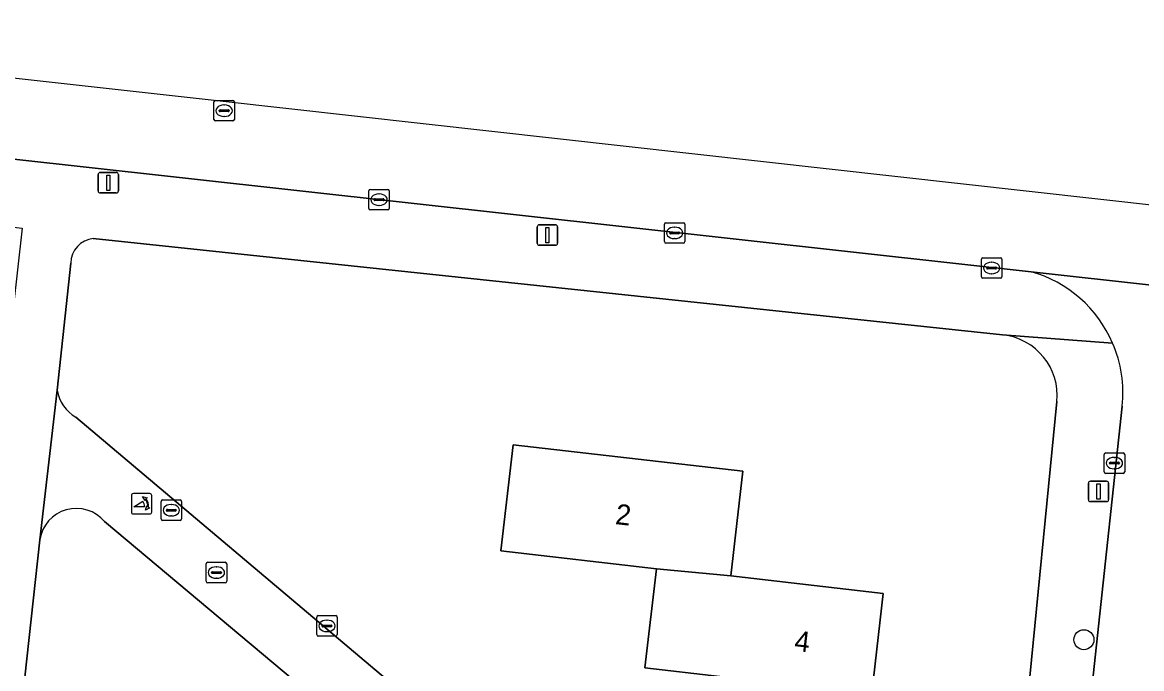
# Model space of a CAD drawing. Extents: x 162026 to 163502, y 387295 to 388169.
# Drawn here: x 162639.4 to 162694, y 388076.7 to 388108.3 of the extents above; entities that cross this region are included whole.
import ezdxf

# ---------------------------------------------------------------- set-up
doc = ezdxf.new("R2010")
doc.units = 0
for name, color, linetype in [('IMGEO_Boom', 7, 'Continuous'), ('IMGEO_Brandkraan', 7, 'Continuous'), ('IMGEO_Erf', 7, 'Continuous'), ('IMGEO_Kolk', 7, 'Continuous'), ('IMGEO_Lichtmast', 7, 'Continuous'), ('IMGEO_Pand', 7, 'Continuous'), ('IMGEO_Pand_nummerreeks', 7, 'Continuous'), ('IMGEO_Poller', 7, 'Continuous'), ('IMGEO_Rijbaan_lokaal_gesloten', 7, 'Continuous'), ('IMGEO_Rijbaan_lokaal_open', 7, 'Continuous'), ('IMGEO_Rioolput', 7, 'Continuous'), ('IMGEO_Voetpad_open', 7, 'Continuous')]:
    doc.layers.add(name, color=color, linetype=linetype)

msp = doc.modelspace()

# ---------------------------------------------------------------- linework, layer by layer
at = {"layer": 'IMGEO_Boom'}
msp.add_circle((162691.223, 388078.109), 0.489, dxfattribs=at)
at = {"layer": 'IMGEO_Brandkraan'}
for p, q in [((162648.345, 388080.964), (162648.345, 388081.816)), ((162648.42, 388081.89), (162649.272, 388081.89)), ((162648.833, 388081.67), (162648.858, 388081.67)), ((162649.346, 388081.816), (162649.346, 388080.964)), ((162648.604, 388081.384), (162648.604, 388081.396)), ((162649.042, 388081.347), (162648.644, 388081.347)), ((162648.647, 388081.433), (162649.045, 388081.433)), ((162648.856, 388081.11), (162648.831, 388081.11)), ((162649.088, 388081.396), (162649.088, 388081.384)), ((162649.272, 388080.89), (162648.42, 388080.89))]:
    msp.add_line(p, q, dxfattribs=at)
for points in [[(162648.345, 388080.964), (162648.345, 388081.816)], [(162648.42, 388081.89), (162649.272, 388081.89)], [(162649.346, 388081.816), (162649.346, 388080.964)], [(162649.272, 388080.89), (162648.42, 388080.89)]]:
    msp.add_lwpolyline(points, dxfattribs=at)
for centre, radius, start, end in [((162648.422, 388081.814), 0.0765, 91.552, 178.448), ((162648.422, 388081.814), 0.0765, 91.552, 178.448), ((162649.27, 388081.814), 0.0765, 1.552, 88.448), ((162649.27, 388081.814), 0.0765, 1.552, 88.448), ((162648.422, 388080.966), 0.0765, 181.552, 268.448), ((162648.422, 388080.966), 0.0765, 181.552, 268.448), ((162648.644, 388081.393), 0.0403, 85.8775, 175.7526), ((162648.641, 388081.383), 0.0366, 178.938, 274.7102), ((162649.045, 388081.39), 0.043, 264.8664, 352.4533), ((162649.049, 388081.395), 0.0386, 1.7309, 96.639), ((162649.27, 388080.966), 0.0765, 271.552, 358.448), ((162649.27, 388080.966), 0.0765, 271.552, 358.448)]:
    msp.add_arc(centre, radius, start, end, dxfattribs=at)
for centre, major_axis, ratio, start_param, end_param in [((162648.832, 388081.39), (-0.387, 0.002), 0.722429, 4.712389, 7.853982), ((162648.857, 388081.39), (-0.39, 0.002), 0.717154, 1.570796, 4.712389)]:
    msp.add_ellipse(centre, major_axis=major_axis, ratio=ratio, start_param=start_param, end_param=end_param, dxfattribs=at)
at = {"layer": 'IMGEO_Erf'}
for points in [[(162687.251, 388093.012), (162642.829, 388097.72)], [(162641.726, 388096.509), (162641.067, 388090.306)], [(162688.426, 388074.624), (162689.906, 388089.745)], [(162641.98, 388088.979), (162682.564, 388054.722)], [(162677.103, 388075.883), (162669.777, 388076.73), (162670.336, 388081.571), (162662.741, 388082.449), (162663.341, 388087.638), (162674.565, 388086.341), (162673.973, 388081.228), (162681.422, 388080.367), (162680.859, 388075.499)], [(162640.22, 388082.99), (162639.379, 388075.235), (162650.74, 388073.855), (162650.429, 388068.735), (162657.263, 388068.018), (162656.734, 388062.989), (162664.172, 388062.206), (162663.645, 388057.202), (162671.156, 388056.411), (162670.633, 388051.444), (162678.048, 388050.663), (162677.508, 388045.532), (162684.922, 388044.751), (162685.357, 388048.663), (162643.379, 388083.883)]]:
    msp.add_lwpolyline(points, dxfattribs=at)
for centre, radius, start, end in [((162642.973, 388096.481), 1.248, 96.6369, 178.7074), ((162686.931, 388090.039), 2.99, 354.3472, 83.8524), ((162642.923, 388090.605), 1.88, 189.1605, 239.8968), ((162642, 388082.726), 1.8, 40.0049, 171.5647)]:
    msp.add_arc(centre, radius, start, end, dxfattribs=at)
at = {"layer": 'IMGEO_Kolk'}
for p, q in [((162656.365, 388100.117), (162657.217, 388100.117)), ((162656.29, 388099.191), (162656.29, 388100.043)), ((162656.549, 388099.611), (162656.549, 388099.623)), ((162656.987, 388099.574), (162656.589, 388099.574)), ((162656.592, 388099.66), (162656.99, 388099.66)), ((162656.778, 388099.897), (162656.803, 388099.897)), ((162657.033, 388099.623), (162657.033, 388099.611)), ((162657.291, 388100.043), (162657.291, 388099.191)), ((162657.217, 388099.117), (162656.365, 388099.117)), ((162656.801, 388099.337), (162656.776, 388099.337)), ((162670.804, 388098.491), (162671.656, 388098.491)), ((162670.729, 388097.565), (162670.729, 388098.417)), ((162670.988, 388097.985), (162670.988, 388097.997)), ((162671.426, 388097.948), (162671.028, 388097.948)), ((162671.031, 388098.034), (162671.429, 388098.034)), ((162671.217, 388098.271), (162671.242, 388098.271)), ((162671.472, 388097.997), (162671.472, 388097.985)), ((162671.73, 388098.417), (162671.73, 388097.565)), ((162671.656, 388097.491), (162670.804, 388097.491)), ((162671.24, 388097.711), (162671.215, 388097.711)), ((162686.216, 388095.849), (162686.216, 388096.701)), ((162686.291, 388096.775), (162687.143, 388096.775)), ((162686.475, 388096.269), (162686.475, 388096.281)), ((162686.518, 388096.318), (162686.916, 388096.318)), ((162686.704, 388096.555), (162686.729, 388096.555)), ((162686.959, 388096.281), (162686.959, 388096.269)), ((162687.217, 388096.701), (162687.217, 388095.849)), ((162687.143, 388095.775), (162686.291, 388095.775)), ((162686.913, 388096.232), (162686.515, 388096.232)), ((162686.727, 388095.995), (162686.702, 388095.995)), ((162692.214, 388086.313), (162692.214, 388087.165)), ((162692.289, 388087.239), (162693.141, 388087.239)), ((162692.702, 388087.019), (162692.727, 388087.019)), ((162693.215, 388087.165), (162693.215, 388086.313)), ((162692.473, 388086.733), (162692.473, 388086.745)), ((162692.911, 388086.696), (162692.513, 388086.696)), ((162692.516, 388086.782), (162692.914, 388086.782)), ((162692.725, 388086.459), (162692.7, 388086.459)), ((162692.957, 388086.745), (162692.957, 388086.733)), ((162693.141, 388086.239), (162692.289, 388086.239)), ((162653.745, 388078.357), (162653.745, 388079.209)), ((162653.82, 388079.283), (162654.672, 388079.283)), ((162654.004, 388078.777), (162654.004, 388078.789)), ((162654.047, 388078.826), (162654.445, 388078.826)), ((162654.233, 388079.063), (162654.258, 388079.063)), ((162654.488, 388078.789), (162654.488, 388078.777)), ((162654.746, 388079.209), (162654.746, 388078.357)), ((162654.672, 388078.283), (162653.82, 388078.283)), ((162654.442, 388078.74), (162654.044, 388078.74)), ((162654.256, 388078.503), (162654.231, 388078.503))]:
    msp.add_line(p, q, dxfattribs=at)
for points in [[(162656.365, 388100.117), (162657.217, 388100.117)], [(162656.29, 388099.191), (162656.29, 388100.043)], [(162657.291, 388100.043), (162657.291, 388099.191)], [(162657.217, 388099.117), (162656.365, 388099.117)], [(162670.804, 388098.491), (162671.656, 388098.491)], [(162670.729, 388097.565), (162670.729, 388098.417)], [(162671.73, 388098.417), (162671.73, 388097.565)], [(162671.656, 388097.491), (162670.804, 388097.491)], [(162686.216, 388095.849), (162686.216, 388096.701)], [(162686.291, 388096.775), (162687.143, 388096.775)], [(162687.217, 388096.701), (162687.217, 388095.849)], [(162687.143, 388095.775), (162686.291, 388095.775)], [(162692.214, 388086.313), (162692.214, 388087.165)], [(162692.289, 388087.239), (162693.141, 388087.239)], [(162693.215, 388087.165), (162693.215, 388086.313)], [(162693.141, 388086.239), (162692.289, 388086.239)], [(162653.745, 388078.357), (162653.745, 388079.209)], [(162653.82, 388079.283), (162654.672, 388079.283)], [(162654.746, 388079.209), (162654.746, 388078.357)], [(162654.672, 388078.283), (162653.82, 388078.283)]]:
    msp.add_lwpolyline(points, dxfattribs=at)
for centre, radius, start, end in [((162656.367, 388100.041), 0.0765, 91.552, 178.448), ((162656.367, 388100.041), 0.0765, 91.552, 178.448), ((162657.215, 388100.041), 0.0765, 1.552, 88.448), ((162657.215, 388100.041), 0.0765, 1.552, 88.448), ((162656.589, 388099.62), 0.0403, 85.8775, 175.7526), ((162656.586, 388099.61), 0.0366, 178.938, 274.7102), ((162656.99, 388099.617), 0.043, 264.8664, 352.4533), ((162656.994, 388099.622), 0.0386, 1.7309, 96.639), ((162656.367, 388099.193), 0.0765, 181.552, 268.448), ((162656.367, 388099.193), 0.0765, 181.552, 268.448), ((162657.215, 388099.193), 0.0765, 271.552, 358.448), ((162657.215, 388099.193), 0.0765, 271.552, 358.448), ((162670.806, 388098.415), 0.0765, 91.552, 178.448), ((162670.806, 388098.415), 0.0765, 91.552, 178.448), ((162671.654, 388098.415), 0.0765, 1.552, 88.448), ((162671.654, 388098.415), 0.0765, 1.552, 88.448), ((162671.028, 388097.994), 0.0403, 85.8775, 175.7526), ((162671.025, 388097.984), 0.0366, 178.938, 274.7102), ((162671.429, 388097.991), 0.043, 264.8664, 352.4533), ((162671.433, 388097.996), 0.0386, 1.7309, 96.639), ((162670.806, 388097.567), 0.0765, 181.552, 268.448), ((162670.806, 388097.567), 0.0765, 181.552, 268.448), ((162671.654, 388097.567), 0.0765, 271.552, 358.448), ((162671.654, 388097.567), 0.0765, 271.552, 358.448), ((162686.293, 388096.699), 0.0765, 91.552, 178.448), ((162686.293, 388096.699), 0.0765, 91.552, 178.448), ((162686.515, 388096.278), 0.0403, 85.8775, 175.7526), ((162686.512, 388096.268), 0.0366, 178.938, 274.7102), ((162686.916, 388096.275), 0.043, 264.8664, 352.4533), ((162686.92, 388096.28), 0.0386, 1.7309, 96.639), ((162687.141, 388096.699), 0.0765, 1.552, 88.448), ((162687.141, 388096.699), 0.0765, 1.552, 88.448), ((162686.293, 388095.851), 0.0765, 181.552, 268.448), ((162686.293, 388095.851), 0.0765, 181.552, 268.448), ((162687.141, 388095.851), 0.0765, 271.552, 358.448), ((162687.141, 388095.851), 0.0765, 271.552, 358.448), ((162692.291, 388087.163), 0.0765, 91.552, 178.448), ((162692.291, 388087.163), 0.0765, 91.552, 178.448), ((162693.139, 388087.163), 0.0765, 1.552, 88.448), ((162693.139, 388087.163), 0.0765, 1.552, 88.448), ((162692.513, 388086.742), 0.0403, 85.8775, 175.7526), ((162692.51, 388086.732), 0.0366, 178.938, 274.7102), ((162692.914, 388086.739), 0.043, 264.8664, 352.4533), ((162692.918, 388086.744), 0.0386, 1.7309, 96.639), ((162692.291, 388086.315), 0.0765, 181.552, 268.448), ((162692.291, 388086.315), 0.0765, 181.552, 268.448), ((162693.139, 388086.315), 0.0765, 271.552, 358.448), ((162693.139, 388086.315), 0.0765, 271.552, 358.448), ((162653.822, 388079.207), 0.0765, 91.552, 178.448), ((162653.822, 388079.207), 0.0765, 91.552, 178.448), ((162654.044, 388078.786), 0.0403, 85.8775, 175.7526), ((162654.041, 388078.776), 0.0366, 178.938, 274.7102), ((162654.445, 388078.783), 0.043, 264.8664, 352.4533), ((162654.449, 388078.788), 0.0386, 1.7309, 96.639), ((162654.67, 388079.207), 0.0765, 1.552, 88.448), ((162654.67, 388079.207), 0.0765, 1.552, 88.448), ((162653.822, 388078.359), 0.0765, 181.552, 268.448), ((162653.822, 388078.359), 0.0765, 181.552, 268.448), ((162654.67, 388078.359), 0.0765, 271.552, 358.448), ((162654.67, 388078.359), 0.0765, 271.552, 358.448)]:
    msp.add_arc(centre, radius, start, end, dxfattribs=at)
for centre, major_axis, ratio, start_param, end_param in [((162656.777, 388099.617), (-0.387, 0.002), 0.722429, 4.712389, 7.853982), ((162656.802, 388099.617), (-0.39, 0.002), 0.717154, 1.570796, 4.712389), ((162671.216, 388097.991), (-0.387, 0.002), 0.722429, 4.712389, 7.853982), ((162671.241, 388097.991), (-0.39, 0.002), 0.717154, 1.570796, 4.712389), ((162686.703, 388096.275), (-0.387, 0.002), 0.722429, 4.712389, 7.853982), ((162686.728, 388096.275), (-0.39, 0.002), 0.717154, 1.570796, 4.712389), ((162692.701, 388086.739), (-0.387, 0.002), 0.722429, 4.712389, 7.853982), ((162692.726, 388086.739), (-0.39, 0.002), 0.717154, 1.570796, 4.712389), ((162654.232, 388078.783), (-0.387, 0.002), 0.722429, 4.712389, 7.853982), ((162654.257, 388078.783), (-0.39, 0.002), 0.717154, 1.570796, 4.712389)]:
    msp.add_ellipse(centre, major_axis=major_axis, ratio=ratio, start_param=start_param, end_param=end_param, dxfattribs=at)
at = {"layer": 'IMGEO_Lichtmast'}
for p, q in [((162643.064, 388100.045), (162643.064, 388100.845)), ((162643.064, 388100.845), (162643.064, 388100.045)), ((162643.164, 388100.945), (162643.954, 388100.945)), ((162643.954, 388100.945), (162643.164, 388100.945)), ((162644.054, 388100.845), (162644.054, 388100.045)), ((162644.054, 388100.045), (162644.054, 388100.845)), ((162643.954, 388099.945), (162643.164, 388099.945)), ((162643.164, 388099.945), (162643.954, 388099.945)), ((162664.519, 388097.486), (162664.519, 388098.286)), ((162664.519, 388098.286), (162664.519, 388097.486)), ((162664.619, 388098.386), (162665.409, 388098.386)), ((162665.409, 388098.386), (162664.619, 388098.386)), ((162665.509, 388098.286), (162665.509, 388097.486)), ((162665.509, 388097.486), (162665.509, 388098.286)), ((162665.409, 388097.386), (162664.619, 388097.386)), ((162664.619, 388097.386), (162665.409, 388097.386)), ((162691.442, 388084.956), (162691.442, 388085.756)), ((162691.442, 388085.756), (162691.442, 388084.956)), ((162691.542, 388085.856), (162692.332, 388085.856)), ((162692.332, 388085.856), (162691.542, 388085.856)), ((162692.432, 388085.756), (162692.432, 388084.956)), ((162692.432, 388084.956), (162692.432, 388085.756)), ((162692.332, 388084.856), (162691.542, 388084.856)), ((162691.542, 388084.856), (162692.332, 388084.856))]:
    msp.add_line(p, q, dxfattribs=at)
for points in [[(162643.484, 388100.82), (162643.634, 388100.82), (162643.634, 388100.07), (162643.484, 388100.07), (162643.484, 388100.82)], [(162664.939, 388098.261), (162665.089, 388098.261), (162665.089, 388097.511), (162664.939, 388097.511), (162664.939, 388098.261)], [(162691.862, 388085.731), (162692.012, 388085.731), (162692.012, 388084.981), (162691.862, 388084.981), (162691.862, 388085.731)]]:
    msp.add_lwpolyline(points, dxfattribs=at)
for centre, start, end in [((162643.164, 388100.845), 90, 180), ((162643.164, 388100.845), 90, 180), ((162643.954, 388100.845), 0, 90), ((162643.954, 388100.845), 360, 90), ((162643.164, 388100.045), 180, 270), ((162643.164, 388100.045), 180, 270), ((162643.954, 388100.045), 270, 0), ((162643.954, 388100.045), 270, 0), ((162664.619, 388098.286), 90, 180), ((162664.619, 388098.286), 90, 180), ((162665.409, 388098.286), 0, 90), ((162665.409, 388098.286), 360, 90), ((162664.619, 388097.486), 180, 270), ((162664.619, 388097.486), 180, 270), ((162665.409, 388097.486), 270, 0), ((162665.409, 388097.486), 270, 0), ((162691.542, 388085.756), 90, 180), ((162691.542, 388085.756), 90, 180), ((162692.332, 388085.756), 0, 90), ((162692.332, 388085.756), 360, 90), ((162691.542, 388084.956), 180, 270), ((162691.542, 388084.956), 180, 270), ((162692.332, 388084.956), 270, 0), ((162692.332, 388084.956), 270, 0)]:
    msp.add_arc(centre, 0.1, start, end, dxfattribs=at)
at = {"layer": 'IMGEO_Pand'}
for points in [[(162673.973, 388081.228), (162674.565, 388086.341), (162663.341, 388087.638), (162662.741, 388082.449), (162670.336, 388081.571)], [(162680.859, 388075.499), (162681.422, 388080.367), (162673.973, 388081.228), (162670.336, 388081.571), (162669.777, 388076.73), (162677.103, 388075.883)]]:
    msp.add_lwpolyline(points, close=True, dxfattribs=at)
at = {"layer": 'IMGEO_Poller'}
for p, q in [((162644.692, 388085.156), (162644.692, 388084.349)), ((162644.692, 388085.156), (162644.692, 388084.349)), ((162645.594, 388085.251), (162644.786, 388085.251)), ((162645.594, 388085.251), (162644.786, 388085.251)), ((162645.688, 388084.349), (162645.688, 388085.156)), ((162645.688, 388084.349), (162645.688, 388085.156)), ((162644.786, 388084.254), (162645.594, 388084.254)), ((162644.786, 388084.254), (162645.594, 388084.254))]:
    msp.add_line(p, q, dxfattribs=at)
for points in [[(162645.327, 388084.607), (162644.814, 388084.607), (162645.244, 388084.882)], [(162645.371, 388084.98), (162645.359, 388084.907), (162645.234, 388085.112)], [(162645.234, 388085.112), (162645.465, 388085.046), (162645.394, 388085.014)], [(162645.387, 388084.435), (162645.453, 388084.666), (162645.483, 388084.598)], [(162645.519, 388084.571), (162645.591, 388084.56), (162645.387, 388084.435)]]:
    msp.add_lwpolyline(points, dxfattribs=at)
for centre, radius, start, end in [((162644.786, 388085.156), 0.0946, 90, 180), ((162644.786, 388085.156), 0.0946, 90, 180), ((162644.999, 388084.657), 0.332, 351.3247, 42.4854), ((162645.013, 388084.667), 0.476, 351.7527, 41.1691), ((162645.013, 388084.667), 0.516, 349.3569, 42.2912), ((162645.594, 388085.156), 0.0946, 0, 90), ((162645.594, 388085.156), 0.0946, 0, 90), ((162644.786, 388084.349), 0.0946, 180, 270), ((162644.786, 388084.349), 0.0946, 180, 270), ((162645.594, 388084.349), 0.0946, 270, 0), ((162645.594, 388084.349), 0.0946, 270, 0)]:
    msp.add_arc(centre, radius, start, end, dxfattribs=at)
at = {"layer": 'IMGEO_Rijbaan_lokaal_gesloten'}
for points in [[(162614.551, 388108.282), (162614.108, 388104.337), (162641.892, 388101.265), (162685.264, 388096.468), (162688.644, 388096.094), (162706.864, 388094.072), (162707.075, 388094.048), (162711.14, 388093.555), (162716.298, 388093.05)], [(162729.239, 388092.349), (162744.238, 388091.912), (162751.036, 388091.731), (162768.951, 388091.255), (162769.118, 388091.249), (162858.908, 388089.182), (162860.992, 388089.124), (162865.734, 388088.99), (162886.814, 388088.295), (162891.08, 388088.123), (162891.143, 388092.062), (162866.457, 388092.792), (162712.432, 388097.348), (162698.466, 388098.908), (162649.021, 388104.431), (162640.082, 388105.43), (162614.551, 388108.282)]]:
    msp.add_lwpolyline(points, dxfattribs=at)
at = {"layer": 'IMGEO_Rijbaan_lokaal_open'}
for points in [[(162706.864, 388094.072), (162688.644, 388096.094)], [(162693.094, 388089.517), (162684.159, 388006.341), (162684.447, 388005.278), (162684.829, 388004.245), (162685.302, 388003.25), (162685.861, 388002.301), (162686.503, 388001.406), (162686.561, 388001.333), (162687.793, 388000), (162689.363, 387998.753), (162690.314, 387998.176), (162691.313, 387997.687), (162692.352, 387997.289), (162693.422, 387996.985), (162694.516, 387996.778), (162695.358, 387996.686), (162711.103, 387995.021), (162719.635, 387994.119), (162720.319, 388001.136)]]:
    msp.add_lwpolyline(points, dxfattribs=at)
for centre, radius, start, end in [((162686.978, 388090.175), 6.149, 23.2865, 74.2806), ((162686.997, 388090.173), 6.132, 353.8564, 23.3738)]:
    msp.add_arc(centre, radius, start, end, dxfattribs=at)
at = {"layer": 'IMGEO_Rioolput'}
for p, q in [((162648.721, 388103.538), (162648.721, 388104.39)), ((162648.796, 388104.464), (162649.648, 388104.464)), ((162648.98, 388103.958), (162648.98, 388103.97)), ((162649.418, 388103.921), (162649.02, 388103.921)), ((162649.023, 388104.007), (162649.421, 388104.007)), ((162649.209, 388104.244), (162649.234, 388104.244)), ((162649.464, 388103.97), (162649.464, 388103.958)), ((162649.722, 388104.39), (162649.722, 388103.538)), ((162649.648, 388103.464), (162648.796, 388103.464)), ((162649.232, 388103.684), (162649.207, 388103.684)), ((162646.139, 388084.011), (162646.139, 388084.863)), ((162646.214, 388084.937), (162647.066, 388084.937)), ((162647.14, 388084.863), (162647.14, 388084.011)), ((162646.398, 388084.431), (162646.398, 388084.443)), ((162646.836, 388084.394), (162646.438, 388084.394)), ((162646.441, 388084.48), (162646.839, 388084.48)), ((162646.627, 388084.717), (162646.652, 388084.717)), ((162646.882, 388084.443), (162646.882, 388084.431)), ((162647.066, 388083.937), (162646.214, 388083.937)), ((162646.65, 388084.157), (162646.625, 388084.157))]:
    msp.add_line(p, q, dxfattribs=at)
for points in [[(162648.721, 388103.538), (162648.721, 388104.39)], [(162648.796, 388104.464), (162649.648, 388104.464)], [(162649.722, 388104.39), (162649.722, 388103.538)], [(162649.648, 388103.464), (162648.796, 388103.464)], [(162646.139, 388084.011), (162646.139, 388084.863)], [(162646.214, 388084.937), (162647.066, 388084.937)], [(162647.14, 388084.863), (162647.14, 388084.011)], [(162647.066, 388083.937), (162646.214, 388083.937)]]:
    msp.add_lwpolyline(points, dxfattribs=at)
for centre, radius, start, end in [((162648.798, 388104.388), 0.0765, 91.552, 178.448), ((162648.798, 388104.388), 0.0765, 91.552, 178.448), ((162649.02, 388103.967), 0.0403, 85.8775, 175.7526), ((162649.017, 388103.957), 0.0366, 178.938, 274.7102), ((162649.421, 388103.964), 0.043, 264.8664, 352.4533), ((162649.425, 388103.969), 0.0386, 1.7309, 96.639), ((162649.646, 388104.388), 0.0765, 1.552, 88.448), ((162649.646, 388104.388), 0.0765, 1.552, 88.448), ((162648.798, 388103.54), 0.0765, 181.552, 268.448), ((162648.798, 388103.54), 0.0765, 181.552, 268.448), ((162649.646, 388103.54), 0.0765, 271.552, 358.448), ((162649.646, 388103.54), 0.0765, 271.552, 358.448), ((162646.216, 388084.861), 0.0765, 91.552, 178.448), ((162646.216, 388084.861), 0.0765, 91.552, 178.448), ((162647.064, 388084.861), 0.0765, 1.552, 88.448), ((162647.064, 388084.861), 0.0765, 1.552, 88.448), ((162646.438, 388084.44), 0.0403, 85.8775, 175.7526), ((162646.435, 388084.43), 0.0366, 178.938, 274.7102), ((162646.839, 388084.437), 0.043, 264.8664, 352.4533), ((162646.843, 388084.442), 0.0386, 1.7309, 96.639), ((162646.216, 388084.013), 0.0765, 181.552, 268.448), ((162646.216, 388084.013), 0.0765, 181.552, 268.448), ((162647.064, 388084.013), 0.0765, 271.552, 358.448), ((162647.064, 388084.013), 0.0765, 271.552, 358.448)]:
    msp.add_arc(centre, radius, start, end, dxfattribs=at)
for centre, major_axis, ratio, start_param, end_param in [((162649.208, 388103.964), (-0.387, 0.002), 0.722429, 4.712389, 7.853982), ((162649.233, 388103.964), (-0.39, 0.002), 0.717154, 1.570796, 4.712389), ((162646.626, 388084.437), (-0.387, 0.002), 0.722429, 4.712389, 7.853982), ((162646.651, 388084.437), (-0.39, 0.002), 0.717154, 1.570796, 4.712389)]:
    msp.add_ellipse(centre, major_axis=major_axis, ratio=ratio, start_param=start_param, end_param=end_param, dxfattribs=at)
at = {"layer": 'IMGEO_Voetpad_open'}
for points in [[(162688.644, 388096.094), (162685.264, 388096.468), (162641.892, 388101.265), (162614.108, 388104.337), (162613.743, 388101.173), (162639.352, 388098.216), (162636.998, 388077.292), (162636.348, 388077.364), (162628.602, 388007.843), (162629.084, 388007.789), (162625.981, 387979.599), (162625.474, 387975.275), (162625.06, 387971.745), (162625.365, 387971.916)], [(162642.829, 388097.72), (162687.251, 388093.012), (162692.626, 388092.606)], [(162636.819, 388052.733), (162637.803, 388061.171), (162638.793, 388070.078), (162639.379, 388075.235), (162640.22, 388082.99), (162641.067, 388090.306), (162641.726, 388096.509)], [(162692.626, 388092.606), (162687.251, 388093.012)], [(162641.067, 388090.306), (162640.22, 388082.99)], [(162689.906, 388089.745), (162688.426, 388074.624), (162687.853, 388069.675), (162686.556, 388056.327), (162686.549, 388056.263), (162686.511, 388056.049), (162685.357, 388048.663), (162684.922, 388044.751), (162684.412, 388039.904), (162682.715, 388025.846), (162682.69, 388025.691), (162682.652, 388025.542), (162682.6, 388025.397), (162682.536, 388025.258), (162681.912, 388018.747), (162681.568, 388014.683), (162681.016, 388009.86), (162680.185, 388002.155), (162679.952, 388000)], [(162687.793, 388000), (162686.561, 388001.333), (162686.503, 388001.406), (162685.861, 388002.301), (162685.302, 388003.25), (162684.829, 388004.245), (162684.447, 388005.278), (162684.159, 388006.341), (162693.094, 388089.517)], [(162682.564, 388054.722), (162641.98, 388088.979)], [(162643.379, 388083.883), (162685.357, 388048.663)]]:
    msp.add_lwpolyline(points, dxfattribs=at)
for centre, radius, start, end in [((162642.973, 388096.481), 1.248, 96.6369, 178.7074), ((162686.978, 388090.175), 6.149, 23.2865, 74.2806), ((162686.931, 388090.039), 2.99, 354.3472, 83.8524), ((162686.997, 388090.173), 6.132, 353.8564, 23.3738), ((162642.923, 388090.605), 1.88, 189.1605, 239.8968), ((162642, 388082.726), 1.8, 40.0049, 171.5647)]:
    msp.add_arc(centre, radius, start, end, dxfattribs=at)

# ---------------------------------------------------------------- texts
at = {"layer": 'IMGEO_Pand_nummerreeks'}
for s, rotation, p in [('2', 353.4084, (162668.3, 388083.763)), ('4', 353.4067, (162677.047, 388077.571))]:
    msp.add_text(s, height=1, rotation=rotation, dxfattribs=at).set_placement(p)

doc.saveas('drawing.dxf')
